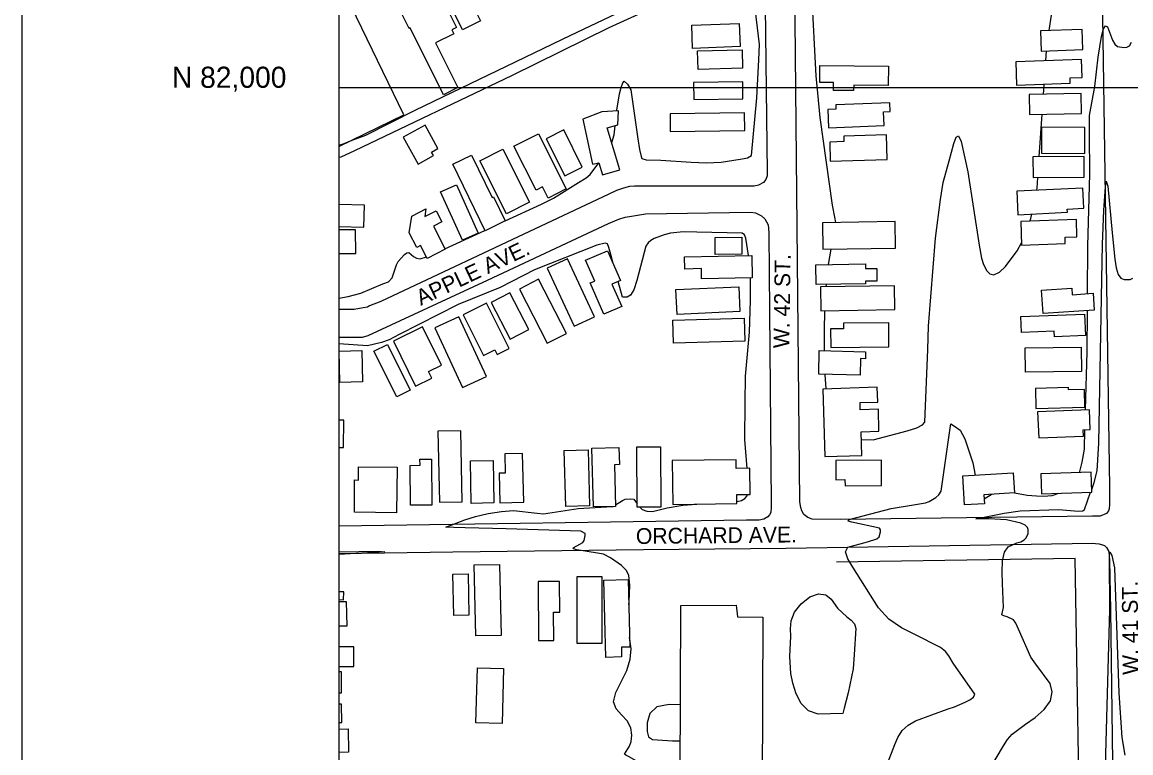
# Model space of a CAD drawing. Extents: x 79600 to 91800, y 75600 to 84400.
# Drawn here: x 79700 to 80751, y 81370 to 82062 of the extents above; entities that cross this region are included whole.
import ezdxf

# ---------------------------------------------------------------- set-up
doc = ezdxf.new("R2010")
doc.units = 0
for name, color, linetype in [('084-085$0$BLDG', 7, 'Continuous'), ('084-085$0$GRID', 7, 'Continuous'), ('084-085$0$INTER', 7, 'Continuous'), ('084-085$0$RECREATION', 7, 'Continuous'), ('084-085$0$ROAD', 7, 'Continuous'), ('084-085$0$ROAD-NAME', 7, 'Continuous'), ('084-085$0$TI_BORDER', 7, 'Continuous')]:
    doc.layers.add(name, color=color, linetype=linetype)

msp = doc.modelspace()

# ---------------------------------------------------------------- linework, layer by layer
at = {"layer": '084-085$0$BLDG'}
for p, q in [((80024.3, 81888.8), (80000, 81889.4)), ((80015.9, 81865.4), (80000, 81865.3)), ((80004.7, 81685), (80000, 81685)), ((80004.7, 81522.3), (80000, 81522.4)), ((80014.2, 81470.2), (80000, 81470.2)), ((80000, 81426.4), (80002.5, 81426.4))]:
    msp.add_line(p, q, dxfattribs=at)
for points in [[(80122.7, 82087.3), (80134.5, 82063.6), (80117.4, 82055.1), (80105.7, 82078.6), (80101.9, 82076.7), (80111.5, 82057.3), (80107.2, 82055.1), (80109.1, 82051.3), (80091.8, 82042.7), (80113, 82000.3), (80099.2, 81993.4), (80067.6, 82056.7), (80066.8, 82056.3), (80043, 82103.9), (80107.4, 82136), (80129.9, 82090.9)], [(80334.5, 82059.4), (80379.5, 82061.1), (80380.4, 82039), (80335.3, 82037.3)], [(80665.7, 82034.7), (80705.2, 82036.2), (80704.5, 82055.4), (80665, 82054)], [(80340.1, 82034.9), (80382.3, 82036), (80382.7, 82018.6), (80340.6, 82017.5)], [(80520.8, 82002.3), (80488.1, 82002.6), (80488, 81997.3), (80469, 81997.5), (80469, 82004.9), (80455.8, 82005), (80455.9, 82021.1), (80521, 82020.4)], [(80642.5, 82002.6), (80693.3, 82004.3), (80693.1, 82009.3), (80704.5, 82009.7), (80704, 82026.7), (80641.8, 82024.5)], [(80336.4, 81989), (80383, 81989.4), (80382.9, 82005.5), (80336.3, 82005.1)], [(80516.4, 81977.3), (80522.6, 81977.6), (80522.3, 81985.9), (80471.1, 81983.9), (80471.2, 81979.8), (80463.6, 81979.5), (80464.2, 81962.2), (80516.9, 81964.2)], [(80654.8, 81974.7), (80703.9, 81975.7), (80703.6, 81994.5), (80654.4, 81993.5)], [(80266.5, 81922.3), (80254.5, 81961.9), (80264.6, 81964.8), (80265.2, 81978.2), (80249.2, 81977.1), (80231.5, 81970.4), (80240.4, 81927.5), (80246.6, 81928.9), (80250, 81917.6)], [(80314.2, 81958.6), (80384.9, 81959.5), (80384.7, 81976.3), (80314, 81975.3)], [(80089.7, 81935.7), (80087.8, 81939.1), (80094, 81942.6), (80081.8, 81964.6), (80061.2, 81953.2), (80075.4, 81927.7)], [(80198.5, 81895.5), (80193.2, 81906.1), (80187.2, 81903), (80166, 81944.7), (80189.2, 81956.5), (80215.7, 81904.3)], [(80230.8, 81924.9), (80213.2, 81960.1), (80196.5, 81951.7), (80214.2, 81916.6)], [(80478.6, 81954.2), (80478.7, 81949), (80465.5, 81948.6), (80465.9, 81930.5), (80519.8, 81931.9), (80519.2, 81955.3)], [(80665.9, 81937.9), (80707.1, 81937.8), (80707.2, 81962.4), (80666, 81962.6)], [(80125.8, 81936.3), (80145.4, 81896.1), (80146.7, 81896.7), (80157.9, 81873.8), (80138.7, 81864.4), (80108, 81927.6)], [(80155.6, 81941.9), (80180.9, 81891.7), (80159, 81880.6), (80133.6, 81930.9)], [(80658, 81915), (80706.5, 81915.4), (80706.4, 81934.8), (80657.9, 81934.5)], [(80096.6, 81901.4), (80111.5, 81908.1), (80132.2, 81862.3), (80117.4, 81855.6)], [(80643.6, 81879.7), (80690.6, 81882), (80690.5, 81885.1), (80706, 81885.9), (80705.1, 81905), (80642.6, 81902.1)], [(80077.6, 81850.6), (80074, 81848.7), (80066.9, 81862.6), (80069.2, 81878.3), (80082.7, 81885.2), (80081.5, 81877.9), (80092.5, 81883.5), (80097.8, 81873.1), (80089.7, 81868.9), (80100.9, 81846.9), (80083.9, 81838.3)], [(80527.4, 81873.2), (80527.4, 81873.2), (80458.4, 81872.1), (80458.8, 81847), (80527.8, 81848.1)], [(80647.1, 81851), (80688.5, 81852.3), (80688.4, 81858.5), (80699.6, 81858.8), (80699.1, 81875.1), (80646.4, 81873.4)], [(80356.7, 81858.1), (80381.9, 81858.4), (80382.1, 81842.2), (80356.9, 81841.9)], [(80258.9, 81814), (80268.2, 81792.8), (80251.2, 81785.4), (80238.3, 81815), (80242.6, 81816.8), (80234, 81836.5), (80254.7, 81845.6), (80267, 81817.5)], [(80343.7, 81828.6), (80327.9, 81828.2), (80327.6, 81839.8), (80391.5, 81841.1), (80391.9, 81819.9), (80343.9, 81818.9)], [(80242.4, 81783), (80216.7, 81838), (80197.4, 81829.1), (80223.1, 81774)], [(80499.3, 81828.6), (80509.9, 81828.8), (80510.1, 81816.7), (80499.3, 81816.6), (80499.3, 81814.1), (80452.6, 81813.5), (80452.3, 81832.3), (80499.2, 81833)], [(80215.8, 81767.2), (80189.4, 81818.6), (80171.3, 81809.2), (80197.7, 81757.9)], [(80320.7, 81785.2), (80319.6, 81808.8), (80379.2, 81811.5), (80380.2, 81787.9)], [(80526.7, 81812.3), (80456.5, 81811.2), (80456.9, 81788.7), (80527.1, 81789.8)], [(80667.5, 81786), (80666, 81808.1), (80694.8, 81810.1), (80695.2, 81803.9), (80714.9, 81805.2), (80716, 81789.2)], [(80180.1, 81770.8), (80162.2, 81805.6), (80144.6, 81796.5), (80162.5, 81761.7)], [(80147.8, 81751.6), (80150.1, 81747.1), (80161.6, 81752.9), (80140.2, 81795.9), (80118, 81784.8), (80137.2, 81746.3)], [(80139.9, 81726.5), (80113.7, 81783), (80091.1, 81772.5), (80117.3, 81716)], [(80385, 81760), (80317.2, 81758.1), (80316.6, 81779.8), (80384.4, 81781.7)], [(80521.2, 81777.3), (80478.4, 81777), (80478.5, 81771.6), (80466.2, 81771.6), (80466.3, 81754), (80521.3, 81754.4)], [(80678.1, 81769.2), (80647, 81768), (80646.4, 81783.3), (80706.9, 81785.6), (80707.7, 81765.1), (80678.3, 81764)], [(80088.1, 81724.8), (80085.1, 81731), (80097.4, 81737), (80079.4, 81773.5), (80051.9, 81760), (80072.9, 81717.3)], [(80046.2, 81756.8), (80067.8, 81713.5), (80055, 81707.1), (80033.3, 81750.3)], [(80001, 81720.7), (80000.3, 81750.3), (80021.8, 81750.9), (80022.6, 81721.3)], [(80499.2, 81749.9), (80499.1, 81743.2), (80494.5, 81743.3), (80494.1, 81727.5), (80454.9, 81728.5), (80455.4, 81751)], [(80650.8, 81730.4), (80650.5, 81753.5), (80703.6, 81754.2), (80703.9, 81731.1)], [(80495, 81673.9), (80512, 81674.4), (80511.4, 81695.4), (80494.3, 81694.9), (80494.1, 81701.6), (80510.8, 81702.1), (80510.4, 81716.1), (80458.9, 81714.5), (80460.8, 81650.4), (80495.7, 81651.5)], [(80706.8, 81714.1), (80691.7, 81713.7), (80691.6, 81715.8), (80660.2, 81715), (80660.7, 81696.1), (80707.2, 81697.2)], [(80705.6, 81675.9), (80712.3, 81676.2), (80711.5, 81694.9), (80662.4, 81693), (80663.4, 81668.2), (80705.8, 81669.9)], [(80094, 81674.6), (80095.5, 81607.2), (80117, 81607.6), (80115.6, 81675)], [(80157.5, 81653.1), (80157.9, 81634.8), (80152.1, 81634.6), (80152.8, 81606.5), (80175.3, 81607.1), (80174.2, 81653.5)], [(80236.3, 81656.8), (80237.7, 81603.8), (80215.1, 81603.2), (80213.6, 81656.2)], [(80265.6, 81659), (80266, 81642.8), (80261.3, 81642.7), (80262.3, 81603.3), (80241.3, 81602.8), (80239.9, 81658.4)], [(80305.1, 81659.7), (80305.3, 81602.5), (80282.8, 81602.4), (80282.6, 81659.6)], [(80018.7, 81628.2), (80018.8, 81640.7), (80055.3, 81640.4), (80054.9, 81597.3), (80014.8, 81597.7), (80015.1, 81628.3)], [(80077.1, 81642.2), (80077, 81647.9), (80087.9, 81648), (80088.3, 81604.5), (80067.9, 81604.3), (80067.6, 81642.1)], [(80146.4, 81646.8), (80147, 81606.5), (80125.6, 81606.1), (80125, 81646.4)], [(80376.7, 81647.4), (80315.9, 81646.6), (80316.5, 81605.1), (80377.3, 81605.9), (80377.2, 81614.5), (80389.8, 81614.6), (80389.5, 81639.4), (80376.8, 81639.2)], [(80471.2, 81628.5), (80479.8, 81628.6), (80479.9, 81622.8), (80514.5, 81623.1), (80514.3, 81647), (80471, 81646.6)], [(80640.3, 81616), (80611.4, 81614.3), (80611.9, 81605.8), (80593, 81604.7), (80591.5, 81632.3), (80639.2, 81635)], [(80666, 81615.2), (80713.7, 81616.6), (80713.1, 81635.6), (80665.4, 81634.1)], [(80129.8, 81480.5), (80128.3, 81547.8), (80152.5, 81548.3), (80153.9, 81481)], [(80109.1, 81499.9), (80108.3, 81539), (80122.6, 81539.3), (80123.4, 81500.1)], [(80226.1, 81473.4), (80225.9, 81536.8), (80249.3, 81536.9), (80249.5, 81473.4)], [(80267.9, 81469.7), (80268.1, 81460.5), (80253, 81460.1), (80251.4, 81533.3), (80274.3, 81533.8), (80275.8, 81469.8)], [(80203.8, 81476.1), (80203.7, 81503), (80209.5, 81503), (80209.3, 81532.2), (80189, 81532.1), (80189.2, 81476.1)], [(80303.9, 81243.5), (80304.3, 81345.6), (80323.6, 81345.5), (80324.1, 81509.4), (80376.8, 81509.6), (80378, 81498.6), (80401.8, 81498.2), (80401.3, 81338.1), (80577, 81337.4), (80577.8, 81262.1), (80381.6, 81261.8), (80381.4, 81235.1), (80354.7, 81235.3), (80354.3, 81243.9)], [(80156.2, 81449.7), (80154.9, 81397.5), (80130.1, 81398.1), (80131.4, 81450.3)]]:
    msp.add_lwpolyline(points, close=True, dxfattribs=at)
for points in [[(80000, 81944.5), (80061.6, 81974.3), (80006.9, 82087.4), (80000, 82084.1)], [(80000, 81868.4), (80023.8, 81867.8), (80024.3, 81888.8)], [(80000, 81842.8), (80016.1, 81842.9), (80015.9, 81865.4)], [(80000, 81659), (80004.5, 81659), (80004.7, 81685)], [(80000, 81514.9), (80004.5, 81514.8), (80004.7, 81522.3)], [(80000, 81513), (80007.1, 81513.2), (80007.6, 81489.7), (80000, 81489.6)], [(80000, 81451.5), (80014.2, 81451.4), (80014.2, 81470.2)], [(80002.5, 81426.4), (80002.7, 81446.4), (80000, 81446.4)], [(80000, 81398.4), (80002.9, 81398.4), (80002.6, 81415.8), (80000, 81415.7)], [(80000, 81392.2), (80009, 81392.3), (80009.3, 81370.2), (80000, 81370.1)]]:
    msp.add_lwpolyline(points, dxfattribs=at)
at = {"layer": '084-085$0$GRID'}
for p, q in [((80000, 84000), (80000, 80000)), ((85000, 82000), (80000, 82000))]:
    msp.add_line(p, q, dxfattribs=at)
at = {"layer": '084-085$0$INTER'}
for p, q in [((80673.2, 82054.3), (80675.4, 82068.9)), ((80670.1, 82025.5), (80670.7, 82034.9)), ((80667.9, 81993.8), (80668.6, 82003.5)), ((80663.8, 81934.5), (80666.6, 81975)), ((80100.7, 81847.4), (80138.5, 81864.9)), ((80466.4, 81847.1), (80464, 81832.5)), ((80461.9, 81813.6), (80461.7, 81811.3)), ((80460.7, 81728.4), (80461.8, 81714.6))]:
    msp.add_line(p, q, dxfattribs=at)
for points in [[(80305.3, 81931.3), (80334, 81929.4), (80348.5, 81928.8), (80362.3, 81929.6), (80380.3, 81932.3), (80384.3, 81933), (80387.4, 81933.7), (80391.3, 81935.9), (80396.3, 81990.5), (80398.3, 82026.6), (80398.9, 82040.9), (80393.7, 82083.3)], [(80448.2, 82090), (80452.2, 82011.2), (80455.8, 81971.8), (80467.7, 81888.9), (80470, 81877.3), (80470.7, 81872.3)], [(80709.5, 81804.9), (80709.8, 81849.9), (80711.8, 81918.6), (80711.5, 81956.3), (80711.4, 81973.7), (80716.5, 82001.1), (80719.6, 82028.9), (80722.9, 82048.5), (80724.9, 82055.9), (80726.8, 82058.7), (80728.5, 82057.8), (80733.4, 82045), (80735.6, 82041.2), (80738.2, 82039.2), (80744.2, 82038.3), (80747, 82038.5), (80749.5, 82039.8), (80751.4, 82043.2)], [(80263.6, 81978.1), (80263.7, 81978.9), (80266.2, 81994.4), (80267.6, 82000.3), (80269.1, 82004.7), (80270.6, 82006.2), (80273.8, 82003.4), (80276.9, 81998.1), (80280.6, 81971.5), (80283.6, 81951.7), (80285.1, 81941.6), (80286.5, 81935), (80287.4, 81933.1), (80291.5, 81931.6), (80305.3, 81931.3)], [(80258.7, 81948.2), (80260.9, 81955.4), (80261.9, 81964)], [(80559.1, 81774), (80565.5, 81857.4), (80570.4, 81894.2), (80572.9, 81910.2), (80578.5, 81930.9), (80583.1, 81947.1), (80585.2, 81953.3), (80587.5, 81954.6), (80589.9, 81949.2), (80596.1, 81920.3), (80606.9, 81851), (80609.2, 81838.5), (80611.1, 81832.6), (80614.2, 81826.6), (80617, 81823.6), (80620.9, 81822.7), (80626.1, 81825.3), (80632, 81830.6), (80643, 81845.5), (80647.1, 81853.2)], [(80157.8, 81873.9), (80192.1, 81889.7), (80203.6, 81895.3), (80227.2, 81910.2), (80234.5, 81914.6), (80238.3, 81917.8), (80246.5, 81928.8)], [(80661.5, 81903), (80661.8, 81905), (80662.5, 81915)], [(80713.6, 81619.4), (80715.9, 81626), (80718.7, 81637.1), (80720.4, 81663.1), (80723.3, 81818.2), (80724, 81851.8), (80725.2, 81883.7), (80726, 81897.2), (80726.6, 81905.9), (80727.4, 81911.6), (80729, 81906.9), (80733, 81862.5), (80735.4, 81837.6), (80736.7, 81829.4), (80738.7, 81823.1), (80741.3, 81819.7), (80744.4, 81818.4), (80747.4, 81818.2), (80750.2, 81818.4), (80752.5, 81819.5)], [(80655, 81873.7), (80655.8, 81876.1), (80656.9, 81880.3)], [(80388.5, 81841.1), (80386.9, 81851.5), (80385.8, 81857.6), (80384.5, 81860.5), (80382.2, 81862.1), (80339.4, 81863.1), (80326.8, 81863.5), (80314.5, 81862.1), (80308.3, 81860.5), (80298.8, 81857.1), (80295.7, 81855.2), (80293.3, 81852.9), (80291.2, 81849.8), (80282.5, 81817.2), (80279.7, 81808.4), (80276.5, 81803.5), (80273.3, 81801.7), (80270.6, 81801.4), (80269, 81801.7), (80264.7, 81816.5)], [(80260, 81833.6), (80257.9, 81842), (80256.1, 81848.7), (80254.6, 81852), (80252.5, 81852.8), (80244.7, 81850.9), (80185.6, 81827.6), (80153, 81810.8), (80113.2, 81794.5), (80057.2, 81766.3), (80047.7, 81761.1), (80040.6, 81758.6), (80027.4, 81755.4), (80000, 81757.4)], [(80000, 81800.6), (80009.1, 81802.2), (80021.1, 81805.3), (80041.8, 81814.3), (80047.3, 81816.2), (80050.5, 81819.9), (80054.7, 81832.2), (80056.4, 81835.4), (80062.4, 81842.1), (80064.5, 81843.7), (80066.5, 81843.9), (80070.9, 81840.2), (80073.7, 81838.4), (80077.2, 81838), (80083.1, 81839.8)], [(80387, 81639.3), (80385, 81666.8), (80385.1, 81701.5), (80385.6, 81726.8), (80389.2, 81768.5), (80390.2, 81798.3), (80390.2, 81819.9)], [(80460.5, 81788.7), (80460, 81770), (80460.1, 81750.9)], [(80707.7, 81694.8), (80709.3, 81749.8), (80709.5, 81788.8)], [(80495.2, 81666.5), (80506.5, 81666.3), (80538.8, 81674.9), (80548, 81677.7), (80553.4, 81680.5), (80555.5, 81683), (80558.3, 81751.9), (80559.1, 81774)], [(80520.2, 81359.7), (80527.1, 81377.6), (80530, 81384.3), (80534.1, 81390.7), (80539.8, 81395.9), (80546.7, 81400.1), (80577.5, 81411.3), (80583.6, 81413.4), (80593.7, 81417.7), (80598.2, 81419.9), (80601.6, 81422.4), (80602.8, 81425.2), (80582.4, 81454.8), (80578.3, 81461.5), (80575.1, 81465.7), (80570.4, 81469.5), (80545.9, 81481.7), (80533.3, 81488), (80521.2, 81496.4), (80511.4, 81507), (80487.2, 81545.8), (80482.5, 81553.4), (80480.3, 81560.2), (80482.5, 81564.5), (80501, 81569.5), (80510.1, 81572.4), (80512.3, 81574.5), (80513.4, 81579.1), (80513.4, 81580.9), (80512.5, 81582.5), (80486.2, 81588.3), (80482.9, 81589.4), (80483.9, 81590.7), (80523.7, 81601.4), (80544.6, 81604.8), (80556.1, 81606.6), (80559.6, 81607.9), (80565.8, 81611.7), (80568.8, 81614.3), (80571.1, 81617.7), (80579.8, 81679.6), (80580.1, 81681.4), (80583.7, 81679.2), (80588.8, 81675.5), (80593.5, 81667.3), (80600.9, 81644.6), (80603.1, 81633)], [(80702.1, 81635.2), (80704.5, 81645.2), (80706.7, 81657.6), (80707.2, 81676)], [(80262.3, 81604.7), (80268.9, 81608.9), (80271.4, 81610), (80276.5, 81610.5), (80279.7, 81610.1), (80282.8, 81605.6)], [(80377.3, 81608), (80377.5, 81608), (80381.8, 81608.9), (80384.9, 81610.6), (80387, 81613.1), (80387.2, 81614.6)], [(80617.2, 81354.6), (80629.9, 81376.4), (80633.7, 81382.4), (80638.2, 81387.3), (80650.9, 81396.9), (80659.9, 81403.2), (80668.6, 81410.7), (80674.6, 81419), (80676.2, 81427.4), (80674.2, 81435.5), (80660.8, 81453.6), (80656, 81460.3), (80644.2, 81487), (80641.7, 81492.5), (80639.4, 81495.6), (80633.5, 81498.6), (80630.4, 81499.6), (80628.4, 81500.5), (80630, 81507.3), (80629, 81530.1), (80628.7, 81540.9), (80629.2, 81551.6), (80631, 81560), (80634.3, 81565), (80642.8, 81568.6), (80646.5, 81569.8), (80649.5, 81571.4), (80651.6, 81573.3), (80653.3, 81577.4), (80653.5, 81581.5), (80652.8, 81583.4), (80650.6, 81585.4), (80646.5, 81587.4), (80633, 81590.5), (80616.1, 81591.4), (80609.5, 81591.5), (80603.9, 81591.6), (80630.7, 81596.8), (80645.8, 81599), (80682.2, 81600.4), (80701.2, 81598.6), (80705.2, 81599.1), (80706.9, 81600.3), (80712.6, 81616.6)], [(80611.7, 81610.3), (80618.4, 81614.4), (80619.4, 81614.8)], [(80640.3, 81616), (80652.5, 81613.9), (80661.3, 81613.1), (80668, 81612.8), (80676.2, 81613.5), (80682.5, 81615.7)], [(80274.9, 81510), (80275.2, 81513.1), (80275.9, 81528.4), (80274.8, 81538), (80272.3, 81542.7), (80268, 81547.2), (80257.5, 81554.4), (80250.8, 81558.1), (80229.8, 81561.3), (80225.2, 81562.2), (80222.7, 81563.1), (80222.1, 81564.1), (80228.6, 81567.3), (80231.2, 81568.9), (80232.7, 81571), (80233.5, 81575.6), (80233.5, 81577.4), (80229.3, 81579.7), (80158.6, 81581.9), (80119.8, 81583), (80109.1, 81583.3), (80104.3, 81583.5), (80101.6, 81583.5), (80119.4, 81590.5), (80129.6, 81593.6), (80141.6, 81596.4), (80154.2, 81598.5), (80165.6, 81599.5), (80188, 81596.7), (80194, 81596.3), (80226.8, 81601.2), (80253.8, 81602.8), (80260, 81603.2), (80260, 81603.3)], [(80285.5, 81602.5), (80287.5, 81600.4), (80291.9, 81598.8), (80297.5, 81598.3), (80311.3, 81601.8), (80326.2, 81604.4), (80339.4, 81605.4)], [(80000, 81560.1), (80037.8, 81560.7), (80043.7, 81560.3), (80000, 81557.7)], [(80725.1, 81300.3), (80730.7, 81505.5), (80730.4, 81553.8), (80730.4, 81558.1), (80730.7, 81559.8), (80732.7, 81556.8), (80735.1, 81545), (80739.3, 81426.6), (80742.2, 81384.1), (80744.9, 81367.4)], [(80251.3, 81301.8), (80257.1, 81313.5), (80270.8, 81336.5), (80277.5, 81344.8), (80279.3, 81347.7), (80282.2, 81357.2), (80282.8, 81359.8), (80281.8, 81362), (80274.5, 81366.3), (80272.1, 81367.6), (80270.7, 81368.5), (80275.5, 81375.9), (80277.2, 81380.5), (80277.8, 81386.5), (80276.7, 81393.3), (80273.5, 81399.9), (80268.1, 81405.6), (80262.9, 81411.3), (80260.5, 81418.1), (80262.7, 81426.8), (80273, 81447.7), (80276.2, 81458.3), (80277.3, 81468.2), (80275.6, 81478.9)], [(80323.8, 81415.1), (80313.3, 81415.6), (80301.4, 81413.3), (80294.7, 81406.8), (80292.2, 81398), (80292.2, 81390), (80293.7, 81384.9), (80297.4, 81382.3), (80316.2, 81380.9), (80323.7, 81381)]]:
    msp.add_lwpolyline(points, dxfattribs=at)
msp.add_lwpolyline([(80445.1, 81409.5), (80438.2, 81416.3), (80433.4, 81425.5), (80430.3, 81435.6), (80428.5, 81445), (80427.5, 81461.1), (80428.4, 81480.2), (80428.2, 81487.3), (80428.9, 81494.9), (80431.9, 81503), (80438.2, 81511), (80446.4, 81517.4), (80454.7, 81520.5), (80461.5, 81519.3), (80466.6, 81515.2), (80472.7, 81506.7), (80481.4, 81498.6), (80485.7, 81495.5), (80488.9, 81491.8), (80490, 81487.4), (80488.6, 81462.9), (80487.7, 81449.3), (80482.7, 81426.6), (80479.1, 81411.9), (80478.2, 81408.3), (80477.9, 81407), (80454.3, 81406.3)], close=True, dxfattribs=at)
at = {"layer": '084-085$0$RECREATION'}
msp.add_lwpolyline([(80577.8, 81262.1), (80577.2, 81235), (80703.3, 81235.4), (80698, 81554), (80471.8, 81550.5)], dxfattribs=at)
at = {"layer": '084-085$0$ROAD'}
for points in [[(80721.1, 82259.4), (80730.4, 81621.2), (80730.6, 81605.5), (80730.3, 81600.8), (80729.5, 81598.9), (80727.5, 81596.5), (80721.7, 81594), (80714.4, 81594), (80475.6, 81590.8), (80448.6, 81591), (80444.7, 81592.6), (80440.9, 81595.6), (80438.8, 81599.1), (80437.9, 81602.2), (80437.1, 81607.5), (80431.9, 82129.3)], [(80322.3, 82250.1), (80333.2, 82255.1), (80339.3, 82255.9), (80343.8, 82253.9), (80346.9, 82249.3), (80399.3, 82141.2), (80399.5, 82139), (80399, 82136.6), (80397.4, 82134.8), (80393.3, 82132.2), (80219.7, 82049.7), (80072, 81978.6), (80025.5, 81954.8), (80012.3, 81950), (80005, 81946.8), (80000, 81945.4)], [(80000, 81934.1), (80002.4, 81934.5), (80015.4, 81940.6), (80164.7, 82012.1), (80256.3, 82057.1), (80386.2, 82116.7), (80389.9, 82118.1), (80394.2, 82118.9), (80398.1, 82118.3), (80400.9, 82116.9), (80402.6, 82113.7), (80403.5, 82107.6), (80404.3, 82077.2)], [(80404.3, 82077.2), (80406.1, 81919.6), (80406, 81916.7), (80404.9, 81913), (80402.6, 81910.1), (80397.9, 81907.7), (80393.6, 81906.7), (80387.7, 81906.9), (80280.2, 81906.9), (80275.6, 81906.6), (80269.8, 81904.9), (80263.1, 81902.7), (80256, 81899.3), (80040, 81797.6), (80029.3, 81793.2), (80027.3, 81792.2), (80023.2, 81791.5), (80014.5, 81789.9), (80009.3, 81789.8), (80000, 81789.8)], [(80000, 81763.7), (80015, 81763.5), (80022.6, 81763.8), (80027.9, 81765.2), (80036.9, 81769.4), (80141.1, 81817.8), (80255.8, 81871.5), (80265.6, 81875.6), (80271.6, 81877.5), (80277.4, 81878.4), (80290.6, 81880.4), (80390.3, 81882.2), (80394.9, 81881.6), (80400.8, 81878.8), (80403.7, 81875.9), (80406.9, 81870.1), (80407.7, 81863), (80407.9, 81824.8), (80409.8, 81606), (80409.8, 81602.4), (80409.6, 81597.4), (80408.3, 81595.1), (80406.7, 81593.3), (80402.8, 81591), (80398.5, 81590.2), (80386.4, 81590.2), (80000, 81584.5)], [(80000, 81558.7), (80108.3, 81560.2), (80288.9, 81562.5), (80424.2, 81563.5), (80714.3, 81568.5), (80717.2, 81568.2), (80720.8, 81567.8), (80725.7, 81566.1), (80727.7, 81564.4), (80729.9, 81560.5), (80730.6, 81552.1), (80731.4, 81505.1), (80734.6, 81264.1)]]:
    msp.add_lwpolyline(points, dxfattribs=at)
at = {"layer": '084-085$0$TI_BORDER'}
msp.add_lwpolyline([(79700, 84300), (86700, 84300), (86700, 79700), (79700, 79700)], close=True, dxfattribs=at)

# ---------------------------------------------------------------- texts
at = {"layer": '084-085$0$GRID'}
msp.add_text('N 82,000', height=20, dxfattribs=at).set_placement((79841.9, 82000))
at = {"layer": '084-085$0$ROAD-NAME'}
for s, rotation, p in [('APPLE AVE.', 25.3364, (80077.8, 81793.3)), ('W. 42 ST.', 89.1586, (80427, 81753.1)), ('ORCHARD AVE.', 0.578, (80281.7, 81567.6)), ('W. 41 ST.', 90.4895, (80757.9, 81443.6))]:
    msp.add_text(s, height=15, rotation=rotation, dxfattribs=at).set_placement(p)

doc.saveas('drawing.dxf')
